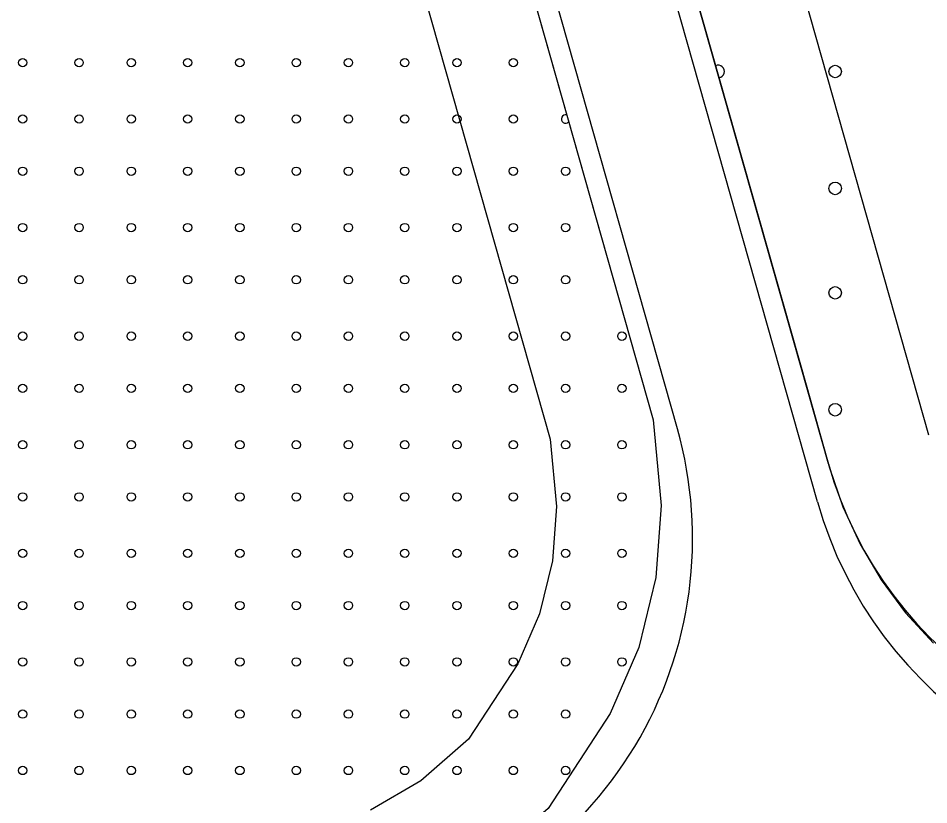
# Model space of a CAD drawing. Extents: x 419396 to 421519, y 4453567 to 4456767.
# Drawn here: x 420407.5 to 420494.7, y 4454958 to 4455033.3 of the extents above; entities that cross this region are included whole.
import ezdxf

# ---------------------------------------------------------------- set-up
doc = ezdxf.new("R2010")
doc.units = 0
for name, color, linetype in [('0_KADASTRO', 7, 'Continuous'), ('ADAKENARI1000', 7, 'Continuous'), ('F_YAPI_YAKLAŞMA', 7, 'Continuous'), ('KALDIRIM', 7, 'Continuous'), ('Level 33', 7, 'Continuous'), ('Level 43', 7, 'Continuous')]:
    doc.layers.add(name, color=color, linetype=linetype)

msp = doc.modelspace()

# ---------------------------------------------------------------- linework, layer by layer
at = {"layer": '0_KADASTRO'}
for p, q in [((420460.485, 4455077.607), (420483.05, 4454997.99)), ((420483.05, 4454997.99), (420485.23, 4454990.28)), ((420485.23, 4454990.28), (420486.5, 4454986.54)), ((420486.5, 4454986.54), (420488.16, 4454982.95)), ((420488.16, 4454982.95), (420490.17, 4454979.56)), ((420490.17, 4454979.56), (420492.53, 4454976.39)), ((420492.53, 4454976.39), (420495.2, 4454973.49))]:
    msp.add_line(p, q, dxfattribs=at)
msp.add_lwpolyline([(420282.637, 4455090.542), (420297, 4455111.92), (420302.551, 4455120.279), (420304.633, 4455123.358), (420323.499, 4455151.27), (420436.437, 4455149.207), (420436.446, 4455145.328), (420439.359, 4455123.189), (420445.758, 4455074.559), (420468.338, 4454994.883), (420469.122, 4454986.672), (420468.617, 4454979.783), (420466.965, 4454973.077), (420464.212, 4454966.742), (420458.275, 4454957.649), (420451.938, 4454952.123), (420444.918, 4454948.038), (420432.46, 4454945.39), (420391.722, 4454939.019), (420368.622, 4454935.676), (420345.719, 4454934.328), (420344.759, 4455089.793)], close=True, dxfattribs=at)
at = {"layer": 'ADAKENARI1000'}
for p, q in [((420485.124, 4454990.662), (420460.485, 4455077.607)), ((420445.758, 4455074.559), (420468.338, 4454994.883)), ((420468.338, 4454994.883), (420469.122, 4454986.672)), ((420469.122, 4454986.672), (420468.617, 4454979.783)), ((420468.617, 4454979.783), (420466.965, 4454973.077)), ((420466.965, 4454973.077), (420464.212, 4454966.742)), ((420464.212, 4454966.742), (420458.275, 4454957.649))]:
    msp.add_line(p, q, dxfattribs=at)
msp.add_arc((420522.119, 4455001.146), 38.451, 195.82224, 279.18014, dxfattribs=at)
at = {"layer": 'F_YAPI_YAKLAŞMA'}
for p, q in [((420494.746, 4454993.388), (420470.305, 4455079.633)), ((420435.938, 4455072.533), (420458.469, 4454993.029)), ((420458.469, 4454993.029), (420459.087, 4454986.561)), ((420459.087, 4454986.561), (420458.706, 4454981.356)), ((420458.706, 4454981.356), (420457.457, 4454976.288)), ((420457.457, 4454976.288), (420455.377, 4454971.502)), ((420455.377, 4454971.502), (420450.659, 4454964.276)), ((420450.659, 4454964.276), (420446.085, 4454960.287)), ((420446.085, 4454960.287), (420441.273, 4454957.487))]:
    msp.add_line(p, q, dxfattribs=at)
at = {"layer": 'KALDIRIM'}
for p, q in [((420484.08, 4454987.011), (420458.521, 4455077.202)), ((420470.663, 4454994.014), (420447.72, 4455074.973))]:
    msp.add_line(p, q, dxfattribs=at)
for centre, radius, start, end in [((420433.574, 4454983.503), 38.549, 281.99987, 15.82224), ((420521.99, 4454997.755), 39.402, 195.82224, 278.88847)]:
    msp.add_arc(centre, radius, start, end, dxfattribs=at)
at = {"layer": 'Level 33'}
for centre in [(420485.774, 4455028.239), (420485.774, 4455017.038), (420485.774, 4455007.038), (420485.774, 4454995.837)]:
    msp.add_circle(centre, 0.6, dxfattribs=at)
msp.add_arc((420474.573, 4455028.239), 0.6, 276.83118, 114.81329, dxfattribs=at)
at = {"layer": 'Level 43'}
for centre in [(420407.955, 4455029.086), (420413.355, 4455029.086), (420418.355, 4455029.086), (420423.755, 4455029.086), (420428.755, 4455029.086), (420434.155, 4455029.086), (420439.155, 4455029.086), (420444.555, 4455029.086), (420449.555, 4455029.086), (420454.955, 4455029.086), (420407.955, 4455023.686), (420413.355, 4455023.686), (420418.355, 4455023.686), (420423.755, 4455023.686), (420428.755, 4455023.686), (420434.155, 4455023.686), (420439.155, 4455023.686), (420444.555, 4455023.686), (420449.555, 4455023.686), (420454.955, 4455023.686), (420407.955, 4455018.686), (420413.355, 4455018.686), (420418.355, 4455018.686), (420423.755, 4455018.686), (420428.755, 4455018.686), (420434.155, 4455018.686), (420439.155, 4455018.686), (420444.555, 4455018.686), (420449.555, 4455018.686), (420454.955, 4455018.686), (420459.955, 4455018.686), (420407.955, 4455013.286), (420413.355, 4455013.286), (420418.355, 4455013.286), (420423.755, 4455013.286), (420428.755, 4455013.286), (420434.155, 4455013.286), (420439.155, 4455013.286), (420444.555, 4455013.286), (420449.555, 4455013.286), (420454.955, 4455013.286), (420459.955, 4455013.286), (420407.955, 4455008.286), (420413.355, 4455008.286), (420418.355, 4455008.286), (420423.755, 4455008.286), (420428.755, 4455008.286), (420434.155, 4455008.286), (420439.155, 4455008.286), (420444.555, 4455008.286), (420449.555, 4455008.286), (420454.955, 4455008.286), (420459.955, 4455008.286), (420407.955, 4455002.886), (420413.355, 4455002.886), (420418.355, 4455002.886), (420423.755, 4455002.886), (420428.755, 4455002.886), (420434.155, 4455002.886), (420439.155, 4455002.886), (420444.555, 4455002.886), (420449.555, 4455002.886), (420454.955, 4455002.886), (420459.955, 4455002.886), (420465.355, 4455002.886), (420407.955, 4454997.886), (420413.355, 4454997.886), (420418.355, 4454997.886), (420423.755, 4454997.886), (420428.755, 4454997.886), (420434.155, 4454997.886), (420439.155, 4454997.886), (420444.555, 4454997.886), (420449.555, 4454997.886), (420454.955, 4454997.886), (420459.955, 4454997.886), (420465.355, 4454997.886), (420407.955, 4454992.486), (420413.355, 4454992.486), (420418.355, 4454992.486), (420423.755, 4454992.486), (420428.755, 4454992.486), (420434.155, 4454992.486), (420439.155, 4454992.486), (420444.555, 4454992.486), (420449.555, 4454992.486), (420454.955, 4454992.486), (420459.955, 4454992.486), (420465.355, 4454992.486), (420407.955, 4454987.486), (420413.355, 4454987.486), (420418.355, 4454987.486), (420423.755, 4454987.486), (420428.755, 4454987.486), (420434.155, 4454987.486), (420439.155, 4454987.486), (420444.555, 4454987.486), (420449.555, 4454987.486), (420454.955, 4454987.486), (420459.955, 4454987.486), (420465.355, 4454987.486), (420407.955, 4454982.086), (420413.355, 4454982.086), (420418.355, 4454982.086), (420423.755, 4454982.086), (420428.755, 4454982.086), (420434.155, 4454982.086), (420439.155, 4454982.086), (420444.555, 4454982.086), (420449.555, 4454982.086), (420454.955, 4454982.086), (420459.955, 4454982.086), (420465.355, 4454982.086), (420407.955, 4454977.086), (420413.355, 4454977.086), (420418.355, 4454977.086), (420423.755, 4454977.086), (420428.755, 4454977.086), (420434.155, 4454977.086), (420439.155, 4454977.086), (420444.555, 4454977.086), (420449.555, 4454977.086), (420454.955, 4454977.086), (420459.955, 4454977.086), (420465.355, 4454977.086), (420407.955, 4454971.686), (420413.355, 4454971.686), (420418.355, 4454971.686), (420423.755, 4454971.686), (420428.755, 4454971.686), (420434.155, 4454971.686), (420439.155, 4454971.686), (420444.555, 4454971.686), (420449.555, 4454971.686), (420454.955, 4454971.686), (420459.955, 4454971.686), (420465.355, 4454971.686), (420407.955, 4454966.686), (420413.355, 4454966.686), (420418.355, 4454966.686), (420423.755, 4454966.686), (420428.755, 4454966.686), (420434.155, 4454966.686), (420439.155, 4454966.686), (420444.555, 4454966.686), (420449.555, 4454966.686), (420454.955, 4454966.686), (420459.955, 4454966.686), (420407.955, 4454961.286), (420413.355, 4454961.286), (420418.355, 4454961.286), (420423.755, 4454961.286), (420428.755, 4454961.286), (420434.155, 4454961.286), (420439.155, 4454961.286), (420444.555, 4454961.286), (420449.555, 4454961.286), (420454.955, 4454961.286), (420459.955, 4454961.286)]:
    msp.add_circle(centre, 0.4, dxfattribs=at)
msp.add_arc((420459.955, 4455023.686), 0.4, 73.81404, 317.83043, dxfattribs=at)

doc.saveas('drawing.dxf')
